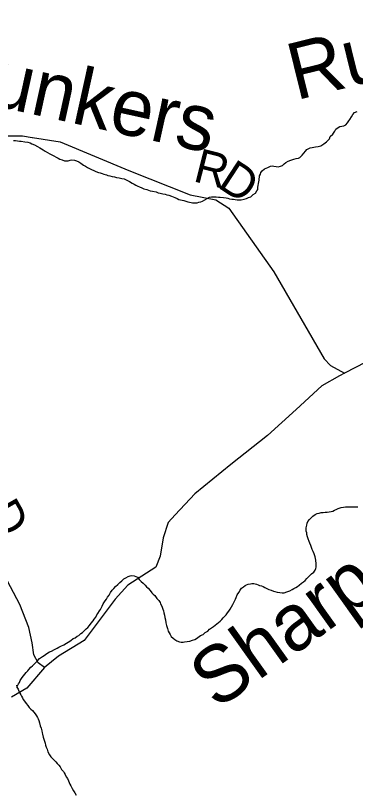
# Model space of a CAD drawing. Extents: x 0 to 1064, y 0 to 440.
# Drawn here: x 379.69 to 388.77, y 113.67 to 134.49 of the extents above; entities that cross this region are included whole.
import ezdxf

# ---------------------------------------------------------------- set-up
doc = ezdxf.new("R2010")
doc.units = 0
for name, color, linetype in [('GM_X_County_Road', 7, 'Continuous'), ('GM_X_Minor_River', 7, 'Continuous'), ('GM_X_Minor_River_Text', 7, 'Continuous'), ('GM_X_Township_Road', 7, 'Continuous'), ('GM_X_Township_Road_Text', 7, 'Continuous')]:
    doc.layers.add(name, color=color, linetype=linetype)

msp = doc.modelspace()

# ---------------------------------------------------------------- linework, layer by layer
at = {"layer": 'GM_X_County_Road'}
msp.add_lwpolyline([(389.047, 125.214), (388.479, 124.917), (388.347, 124.848), (387.868, 124.576), (387.182, 123.942), (386.423, 123.249), (385.437, 122.474), (384.481, 121.687), (383.949, 121.13), (383.763, 120.926), (383.635, 120.515), (383.554, 120.018), (383.434, 119.728), (382.69, 119.248), (382.349, 118.87), (381.516, 117.765), (380.834, 117.344), (380.458, 117.04), (379.987, 116.488), (379.575, 116.251)], dxfattribs=at)
at = {"layer": 'GM_X_Minor_River'}
for points in [[(383.555, 129.733), (383.622, 129.72), (383.683, 129.706), (383.725, 129.693), (383.779, 129.679), (383.852, 129.653), (383.942, 129.615), (384.002, 129.589), (384.05, 129.563), (384.141, 129.543), (384.184, 129.536), (384.292, 129.503), (384.335, 129.496), (384.377, 129.483), (384.419, 129.476), (384.492, 129.474), (384.541, 129.479), (384.584, 129.496), (384.639, 129.501), (384.682, 129.524), (384.744, 129.559), (384.806, 129.594), (384.868, 129.629), (384.923, 129.64), (384.977, 129.638), (385.044, 129.637), (385.111, 129.629), (385.154, 129.628), (385.245, 129.62), (385.311, 129.606), (385.36, 129.599), (385.408, 129.585), (385.469, 129.578), (385.511, 129.571), (385.554, 129.564), (385.609, 129.556), (385.651, 129.555), (385.718, 129.56), (385.798, 129.576), (385.859, 129.593), (385.908, 129.616), (385.97, 129.639), (386.038, 129.698), (386.1, 129.733), (386.138, 129.793), (386.157, 129.835), (386.165, 129.895), (386.172, 129.938), (386.179, 129.992), (386.187, 130.035), (386.194, 130.083), (386.209, 130.198), (386.228, 130.247), (386.242, 130.289), (386.279, 130.33), (386.342, 130.39), (386.428, 130.418), (386.502, 130.453), (386.544, 130.464), (386.587, 130.457), (386.648, 130.449), (386.708, 130.442), (386.769, 130.458), (386.819, 130.476), (386.862, 130.523), (386.906, 130.552), (386.974, 130.593), (387.041, 130.622), (387.121, 130.645), (387.189, 130.661), (387.244, 130.672), (387.287, 130.689), (387.349, 130.755), (387.387, 130.802), (387.437, 130.862), (387.475, 130.904), (387.561, 130.944), (387.61, 130.961), (387.702, 130.977), (387.775, 130.981), (387.848, 131.004), (387.923, 131.051), (387.997, 131.11), (388.078, 131.193), (388.098, 131.253), (388.161, 131.313), (388.217, 131.396), (388.249, 131.444), (388.305, 131.491), (388.354, 131.521), (388.403, 131.532), (388.458, 131.536), (388.514, 131.559), (388.558, 131.619), (388.596, 131.667), (388.621, 131.709), (388.665, 131.781), (388.703, 131.841), (388.747, 131.894), (388.815, 131.923)], [(379.634, 131.141), (379.688, 131.14), (379.737, 131.133), (379.792, 131.125), (379.84, 131.124), (379.937, 131.11), (380.016, 131.102), (380.077, 131.082), (380.125, 131.057), (380.191, 131.031), (380.269, 130.986), (380.335, 130.948), (380.383, 130.917), (380.425, 130.891), (380.479, 130.86), (380.539, 130.822), (380.599, 130.79), (380.653, 130.758), (380.713, 130.732), (380.773, 130.7), (380.827, 130.669), (380.869, 130.643), (380.93, 130.624), (380.99, 130.604), (381.032, 130.603), (381.093, 130.602), (381.149, 130.618), (381.191, 130.623), (381.258, 130.616), (381.318, 130.596), (381.373, 130.57), (381.427, 130.539), (381.504, 130.488), (381.552, 130.457), (381.606, 130.425), (381.666, 130.393), (381.715, 130.368), (381.781, 130.342), (381.835, 130.316), (381.907, 130.29), (381.95, 130.277), (382.004, 130.257), (382.046, 130.244), (382.113, 130.224), (382.155, 130.211), (382.203, 130.198), (382.27, 130.184), (382.331, 130.17), (382.385, 130.157), (382.458, 130.143), (382.524, 130.129), (382.585, 130.116), (382.627, 130.102), (382.675, 130.077), (382.729, 130.045), (382.801, 130.001), (382.855, 129.975), (382.903, 129.95), (382.957, 129.924), (383, 129.905), (383.06, 129.879), (383.114, 129.847), (383.193, 129.833), (383.241, 129.814), (383.283, 129.801), (383.344, 129.787), (383.441, 129.767), (383.501, 129.747), (383.555, 129.733)], [(384.162, 117.723), (384.205, 117.728), (384.272, 117.739), (384.346, 117.749), (384.413, 117.772), (384.475, 117.795), (384.518, 117.818), (384.561, 117.847), (384.629, 117.894), (384.697, 117.929), (384.753, 117.977), (384.821, 118.017), (384.871, 118.065), (384.927, 118.1), (384.976, 118.141), (385.02, 118.177), (385.069, 118.212), (385.113, 118.248), (385.156, 118.283), (385.2, 118.324), (385.238, 118.372), (385.281, 118.414), (385.319, 118.455), (385.351, 118.503), (385.382, 118.551), (385.426, 118.605), (385.458, 118.665), (385.496, 118.731), (385.541, 118.815), (385.561, 118.869), (385.586, 118.911), (385.612, 118.983), (385.65, 119.049), (385.688, 119.109), (385.726, 119.163), (385.776, 119.198), (385.819, 119.24), (385.862, 119.251), (385.905, 119.268), (385.961, 119.285), (386.003, 119.29), (386.058, 119.289), (386.125, 119.275), (386.167, 119.256), (386.209, 119.236), (386.257, 119.223), (386.3, 119.21), (386.348, 119.184), (386.402, 119.159), (386.456, 119.133), (386.516, 119.107), (386.577, 119.088), (386.619, 119.075), (386.679, 119.061), (386.752, 119.047), (386.813, 119.039), (386.868, 119.044), (386.935, 119.067), (387.015, 119.089), (387.083, 119.13), (387.126, 119.154), (387.176, 119.183), (387.219, 119.212), (387.262, 119.248), (387.325, 119.301), (387.38, 119.336), (387.424, 119.371), (387.474, 119.425), (387.536, 119.484), (387.599, 119.549), (387.654, 119.591), (387.692, 119.645), (387.712, 119.687), (387.719, 119.729), (387.72, 119.778), (387.721, 119.82), (387.711, 119.918), (387.706, 119.96), (387.695, 120.003), (387.667, 120.083), (387.638, 120.15), (387.615, 120.2), (387.598, 120.249), (387.581, 120.304), (387.552, 120.365), (387.529, 120.415), (387.506, 120.488), (387.489, 120.537), (387.473, 120.598), (387.468, 120.647), (387.457, 120.69), (387.452, 120.739), (387.453, 120.781), (387.467, 120.848), (387.48, 120.908), (387.5, 120.95), (387.544, 121.004), (387.587, 121.051), (387.631, 121.093), (387.693, 121.14), (387.748, 121.163)], [(387.748, 121.163), (387.797, 121.174), (387.853, 121.185), (387.907, 121.19), (387.962, 121.194), (388.017, 121.199), (388.066, 121.204), (388.121, 121.215), (388.164, 121.226), (388.207, 121.249), (388.256, 121.272), (388.306, 121.296), (388.392, 121.324), (388.447, 121.335), (388.502, 121.339), (388.557, 121.344), (388.611, 121.343), (388.66, 121.342), (388.703, 121.341), (388.757, 121.345), (388.83, 121.344)], [(379.719, 116.517), (379.763, 116.601), (379.789, 116.643), (379.808, 116.697), (379.865, 116.775), (379.897, 116.823), (379.934, 116.865), (379.966, 116.912), (380.016, 116.948), (380.041, 116.99), (380.091, 117.049), (380.135, 117.085), (380.197, 117.15), (380.26, 117.215), (380.328, 117.281), (380.409, 117.333), (380.452, 117.363), (380.52, 117.416), (380.595, 117.463), (380.65, 117.48), (380.724, 117.527), (380.798, 117.561), (380.847, 117.584), (380.897, 117.614), (380.977, 117.648), (381.051, 117.689), (381.094, 117.718), (381.162, 117.765), (381.23, 117.818), (381.28, 117.835), (381.336, 117.883), (381.379, 117.9), (381.429, 117.953), (381.472, 117.977), (381.522, 118.024), (381.572, 118.072), (381.615, 118.113), (381.659, 118.167), (381.703, 118.232), (381.76, 118.286), (381.785, 118.334), (381.835, 118.393), (381.861, 118.448), (381.886, 118.49), (381.931, 118.555), (381.956, 118.597), (382.001, 118.681), (382.027, 118.741), (382.083, 118.825), (382.121, 118.867), (382.147, 118.921), (382.185, 118.981), (382.223, 119.047), (382.267, 119.107), (382.317, 119.16), (382.361, 119.208), (382.417, 119.261), (382.473, 119.314), (382.523, 119.362), (382.579, 119.415), (382.635, 119.444), (382.696, 119.473), (382.746, 119.496), (382.788, 119.501), (382.855, 119.494), (382.897, 119.48), (382.945, 119.455), (382.993, 119.399), (383.046, 119.343), (383.1, 119.299), (383.153, 119.249), (383.189, 119.2), (383.23, 119.162), (383.284, 119.106), (383.331, 119.044), (383.366, 119.001), (383.408, 118.964), (383.461, 118.889), (383.514, 118.839), (383.55, 118.784), (383.561, 118.741), (383.596, 118.679), (383.618, 118.606), (383.641, 118.557), (383.646, 118.508), (383.663, 118.441), (383.679, 118.379), (383.69, 118.318), (383.706, 118.233), (383.723, 118.166), (383.745, 118.086), (383.768, 118.012), (383.791, 117.969), (383.814, 117.926), (383.849, 117.871), (383.897, 117.827), (383.939, 117.789), (383.999, 117.758), (384.065, 117.732), (384.114, 117.724), (384.162, 117.723)], [(379.708, 116.566), (379.719, 116.517), (379.754, 116.462), (379.777, 116.412), (379.8, 116.357), (379.823, 116.314), (379.846, 116.271), (379.87, 116.228), (379.893, 116.185), (379.928, 116.141), (379.97, 116.079), (380.011, 116.024), (380.052, 115.974), (380.094, 115.931), (380.135, 115.893), (380.177, 115.849), (380.212, 115.806), (380.247, 115.751), (380.277, 115.707), (380.288, 115.664), (380.305, 115.621), (380.328, 115.56), (380.344, 115.481), (380.367, 115.419), (380.39, 115.346), (380.401, 115.297), (380.406, 115.254), (380.422, 115.181), (380.439, 115.12), (380.456, 115.071), (380.473, 115.015), (380.484, 114.967), (380.507, 114.911), (380.53, 114.856), (380.552, 114.783), (380.593, 114.709), (380.628, 114.653), (380.669, 114.603), (380.717, 114.56), (380.759, 114.516), (380.8, 114.473), (380.842, 114.429), (380.877, 114.386), (380.918, 114.312), (380.965, 114.262), (380.982, 114.219), (381.012, 114.176), (381.041, 114.12), (381.07, 114.071), (381.099, 114.009), (381.116, 113.966), (381.133, 113.923), (381.163, 113.874), (381.203, 113.8), (381.232, 113.739), (381.268, 113.689), (381.309, 113.627)]]:
    msp.add_lwpolyline(points, dxfattribs=at)
at = {"layer": 'GM_X_Township_Road'}
for points in [[(372.913, 134.488), (373.193, 134.259), (373.618, 133.821), (373.967, 133.548), (374.545, 133.163), (375.092, 132.729), (375.524, 132.315), (376.152, 132.013), (377.725, 131.394), (378.21, 131.258), (378.977, 131.265), (379.872, 131.269), (380.132, 131.227)], [(380.458, 117.04), (380.289, 117.164), (380.171, 117.379), (380.127, 117.701), (380.043, 118.116), (379.797, 118.727), (378.715, 120.774), (377.456, 122.811), (377.205, 123.244), (376.253, 124.878), (374.926, 127.214), (373.403, 129.832), (372.502, 131.39), (371.993, 132.285), (371.973, 132.356)], [(380.132, 131.227), (380.138, 131.226), (380.874, 131.108), (382.712, 130.344), (384.357, 129.686), (385.037, 129.554), (385.386, 129.33), (386.589, 127.628), (387.934, 125.298), (388.102, 125.119), (388.479, 124.917)]]:
    msp.add_lwpolyline(points, dxfattribs=at)

# ---------------------------------------------------------------- texts
at = {"layer": 'GM_X_Minor_River_Text'}
for s, rotation, p in [('Run', 13.8644, (387.178, 132.217)), ('Kunkers', 347.5866, (377.616, 132.4)), ('Sharps', 35.4561, (385.061, 115.894))]:
    msp.add_text(s, height=1.5151, rotation=rotation, dxfattribs=at).set_placement(p)
at = {"layer": 'GM_X_Township_Road_Text'}
for s, rotation, p in [('R', 345.8691, (384.403, 130.06)), ('D', 326.8323, (385.054, 129.91)), ('D', 299.6048, (378.871, 121.208))]:
    msp.add_text(s, height=0.909, rotation=rotation, dxfattribs=at).set_placement(p)

doc.saveas('drawing.dxf')
